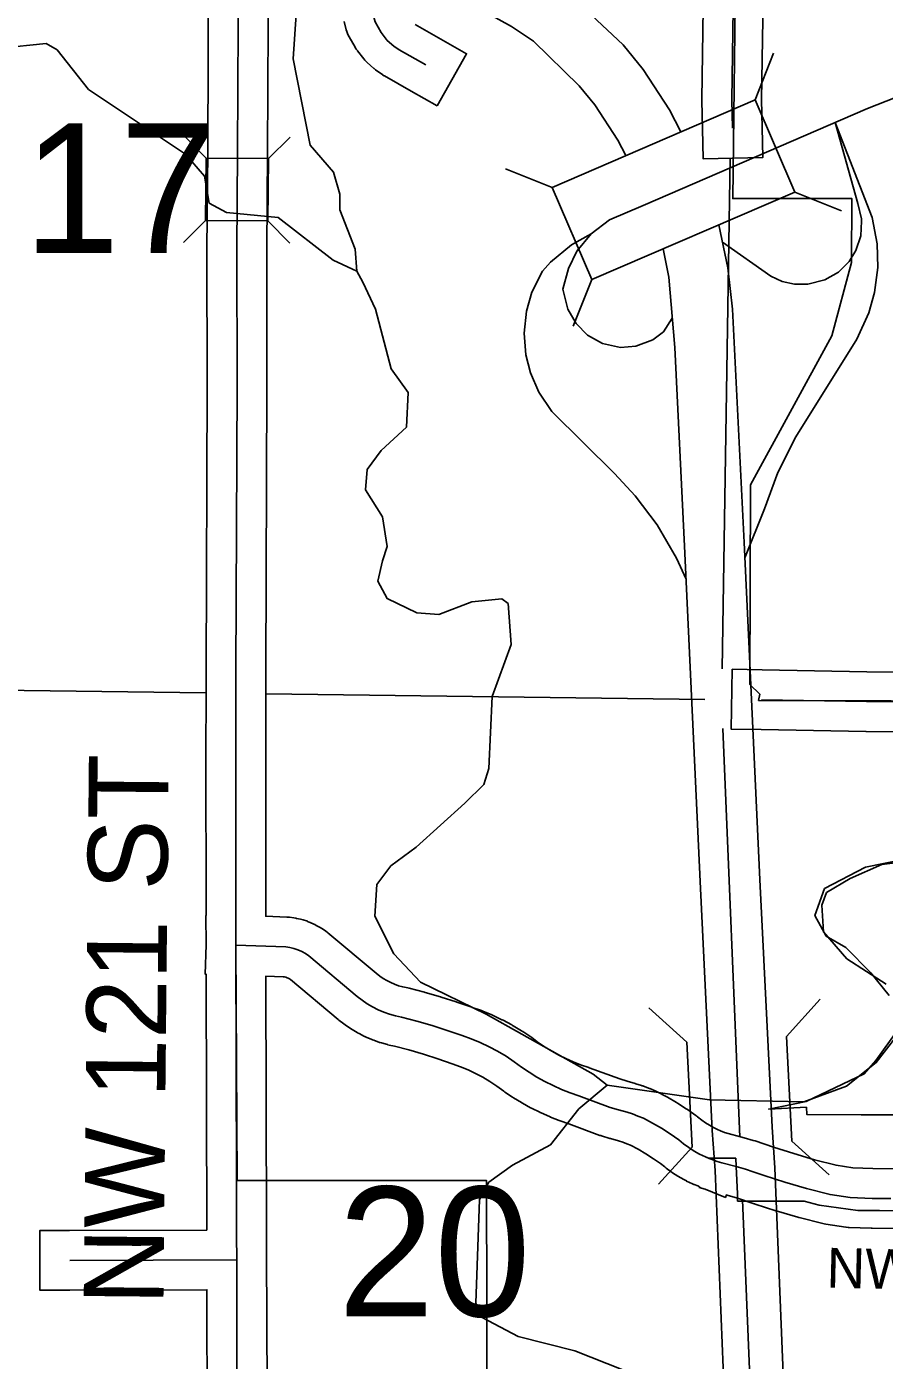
# Model space of a CAD drawing. Extents: x -1403959 to 81668, y -1400582 to 11018.
# Drawn here: x 6345.3 to 6428.5, y 9146 to 9275.4 of the extents above; entities that cross this region are included whole.
import ezdxf

# ---------------------------------------------------------------- set-up
doc = ezdxf.new("R2010")
doc.units = 0
for name, color, linetype in [('tdCiCityStreetTxt', 7, 'Continuous'), ('tdCiCoBndryTxt', 7, 'Continuous'), ('tdCiRRCL', 7, 'Continuous'), ('tdCiRROwnerTxt', 7, 'Continuous'), ('tdCiSecText', 7, 'Continuous'), ('tdCiSectLine', 7, 'Continuous'), ('tdCiSectTwpRng', 7, 'Continuous'), ('tdCoCityStreetMajor', 7, 'Continuous'), ('tdCoDivCarto', 7, 'Continuous'), ('tdCoIntCL', 7, 'Continuous'), ('tdCoSecRteCL', 7, 'Continuous'), ('tdCoSectLinePart', 7, 'Continuous'), ('tdCoSectNmbr', 7, 'Continuous'), ('tdCoSurfBitum', 7, 'Continuous'), ('tdCoSurfEarth', 7, 'Continuous')]:
    doc.layers.add(name, color=color, linetype=linetype)

msp = doc.modelspace()

# ---------------------------------------------------------------- linework, layer by layer
at = {"layer": 'tdCiCityStreetTxt'}
for p, q in [((6415.95, 9268.31), (6417.75, 9272.84)), ((6396.25, 9259.82), (6415.95, 9268.31)), ((6415.95, 9268.31), (6415.95, 9268.31)), ((6415.95, 9268.31), (6419.8, 9259.36)), ((6396.25, 9259.82), (6391.72, 9261.63)), ((6400.11, 9250.87), (6396.25, 9259.82)), ((6419.8, 9259.36), (6400.11, 9250.87)), ((6419.8, 9259.36), (6424.33, 9257.56)), ((6400.11, 9250.87), (6398.31, 9246.34))]:
    msp.add_line(p, q, dxfattribs=at)
at = {"layer": 'tdCiCoBndryTxt'}
for points in [[(6413.75, 9265.58), (6413.69, 9268.31), (6413.96, 9286.03), (6414.31, 9307.29)], [(6365.73, 9263.29), (6365.82, 9281.75), (6365.81, 9286.46)], [(6413.75, 9265.57), (6413.75, 9265.58)], [(6365.57, 9212.93), (6365.68, 9240.61), (6365.67, 9253.8), (6365.73, 9263.29)], [(6416.59, 9210.09), (6426.76, 9209.91), (6437.19, 9209.85), (6437.41, 9209.84), (6439.7, 9209.81), (6441.29, 9209.86), (6442.79, 9210.12), (6444.71, 9210.66), (6447.76, 9211.76), (6454.44, 9214.26), (6456.25, 9214.63), (6457.98, 9214.87), (6459.56, 9214.87), (6461.69, 9214.78), (6463.83, 9214.48), (6466.01, 9214), (6468.52, 9213.16), (6472.59, 9211.73), (6473.92, 9211.55), (6477.07, 9211.44), (6483.19, 9211.23)], [(6365.57, 9210.26), (6365.57, 9211.41), (6365.57, 9212.93)], [(6365.57, 9186.39), (6365.56, 9205.27), (6365.57, 9210.26)], [(6365.57, 9186.21), (6365.57, 9186.26), (6365.57, 9186.39)], [(6365.57, 9186.26), (6370.4, 9186.1), (6370.8, 9186.04), (6371.2, 9185.95), (6371.58, 9185.82), (6371.95, 9185.66), (6372.31, 9185.46), (6372.64, 9185.23), (6377.35, 9181.29), (6377.82, 9180.92), (6378.31, 9180.58), (6378.83, 9180.27), (6379.37, 9180), (6379.92, 9179.77), (6380.48, 9179.57), (6381.06, 9179.4), (6381.65, 9179.28), (6383.13, 9178.88), (6384.61, 9178.46), (6386.07, 9177.99), (6387.52, 9177.5), (6388.41, 9177.18), (6389.28, 9176.82), (6390.14, 9176.41), (6390.97, 9175.96), (6391.78, 9175.48), (6392.56, 9174.95), (6393.28, 9174.42), (6394.02, 9173.93), (6394.78, 9173.46), (6395.56, 9173.03), (6396.36, 9172.63), (6397.18, 9172.27), (6398, 9171.94), (6398.85, 9171.64), (6401.9, 9170.52), (6402.71, 9170.28), (6403.53, 9170.04), (6404.06, 9169.88), (6404.59, 9169.68), (6405.11, 9169.46), (6406, 9168.99), (6406.87, 9168.49), (6407.72, 9167.95), (6408.54, 9167.37), (6409.02, 9166.98), (6409.52, 9166.62), (6410.03, 9166.28), (6410.57, 9165.98), (6411.13, 9165.72), (6411.49, 9165.57)], [(6365.62, 9163.41), (6365.57, 9186.21)], [(6414.12, 9164.77), (6415.01, 9164.52)], [(6365.62, 9163.37), (6365.62, 9163.41)], [(6415.01, 9164.52), (6415.76, 9164.26), (6416.82, 9163.9), (6418.85, 9163.26), (6420.94, 9162.63), (6423.24, 9162.05), (6425.18, 9161.76), (6427.32, 9161.68), (6429.12, 9161.67)], [(6365.7, 9138.19), (6365.65, 9150.45), (6365.62, 9163.37)], [(6349.44, 9155.67), (6365.64, 9155.72)]]:
    msp.add_lwpolyline(points, dxfattribs=at)
at = {"layer": 'tdCiRRCL'}
for points in [[(6487.16, 9210.96), (6472.63, 9211.68), (6467.14, 9213.58), (6462.66, 9214.55), (6458.01, 9214.82), (6452.63, 9213.53), (6445.48, 9210.88), (6442.08, 9209.94), (6416.29, 9210.03), (6416.4, 9210.64), (6415.43, 9211.57), (6415.52, 9230.95), (6423.4, 9245.41), (6425.31, 9252.52), (6425.33, 9258.75), (6413.79, 9258.74), (6414.38, 9307.19)], [(6428.97, 9181.38), (6427.2, 9183.59), (6424.76, 9186.03), (6422.85, 9187.15), (6421.75, 9189.13), (6422.69, 9191.76), (6426.66, 9193.85), (6433.97, 9195.33)], [(6389.94, 9138.59), (6389.9, 9163.42), (6365.69, 9163.43), (6365.57, 9186.26), (6370.4, 9186.1), (6370.8, 9186.04), (6371.2, 9185.95), (6371.58, 9185.82), (6371.95, 9185.66), (6372.31, 9185.46), (6372.64, 9185.23), (6377.35, 9181.29), (6377.82, 9180.92), (6378.31, 9180.58), (6378.83, 9180.27), (6379.37, 9180), (6379.92, 9179.77), (6380.48, 9179.57), (6381.06, 9179.4), (6381.65, 9179.28), (6383.13, 9178.88), (6384.61, 9178.46), (6386.07, 9177.99), (6387.52, 9177.5), (6388.41, 9177.18), (6389.28, 9176.82), (6390.14, 9176.41), (6390.97, 9175.96), (6391.78, 9175.48), (6392.56, 9174.95), (6393.28, 9174.42), (6394.02, 9173.93), (6394.78, 9173.46), (6395.56, 9173.03), (6396.36, 9172.63), (6397.18, 9172.27), (6398, 9171.94), (6398.85, 9171.64), (6401.9, 9170.52), (6402.71, 9170.28), (6403.53, 9170.04), (6404.06, 9169.88), (6404.59, 9169.68), (6405.11, 9169.46), (6406, 9168.99), (6406.87, 9168.49), (6407.72, 9167.95), (6408.54, 9167.37), (6409.02, 9166.98), (6409.52, 9166.62), (6410.03, 9166.28), (6410.57, 9165.98), (6411.13, 9165.72), (6411.46, 9165.58), (6414.08, 9165.58), (6414.12, 9164.77), (6414.24, 9162.12), (6414.25, 9161.43), (6420.73, 9161.42), (6422.17, 9161.03), (6425.94, 9160.52), (6428.04, 9160.51), (6441.25, 9160.49)], [(6429.45, 9169.78), (6426.24, 9169.79), (6420.98, 9169.82), (6420.94, 9170.53), (6417.28, 9170.36), (6420.91, 9171.1), (6426.54, 9173.79), (6427.68, 9175.06), (6429.75, 9177.96)]]:
    msp.add_lwpolyline(points, dxfattribs=at)
at = {"layer": 'tdCiRROwnerTxt'}
msp.add_lwpolyline([(6384.01, 9271.71), (6381.42, 9273.17), (6380.89, 9273.54), (6380.26, 9274.1), (6379.66, 9274.87), (6379.08, 9275.89), (6378.86, 9276.68), (6378.71, 9277.54), (6378.71, 9278.49), (6378.93, 9279.59), (6379.89, 9282.76), (6380.33, 9284.42)], dxfattribs=at)
at = {"layer": 'tdCiSecText'}
for points in [[(6360.55, 9264.82), (6362.67, 9262.66), (6368.72, 9262.62)], [(6370.83, 9264.7), (6368.72, 9262.62), (6368.68, 9256.57)], [(6360.47, 9254.49), (6362.63, 9256.61), (6362.67, 9262.66)], [(6370.8, 9254.41), (6368.68, 9256.57), (6362.63, 9256.61)]]:
    msp.add_lwpolyline(points, dxfattribs=at)
at = {"layer": 'tdCiSectLine'}
for points in [[(6416.86, 9285.99), (6416.59, 9268.33), (6416.65, 9265.63), (6416.72, 9262.73), (6410.91, 9262.6), (6410.85, 9265.5), (6410.78, 9268.25), (6410.78, 9268.31), (6410.78, 9268.36), (6411.06, 9286.08)], [(6362.82, 9134.4), (6362.75, 9150.44), (6362.75, 9150.44), (6362.75, 9152.81), (6349.45, 9152.77), (6346.55, 9152.76), (6346.53, 9158.56), (6349.43, 9158.57), (6362.73, 9158.61), (6362.68, 9183.36), (6362.67, 9183.36), (6362.67, 9183.46), (6362.57, 9183.46), (6362.67, 9186.31), (6362.66, 9189.16), (6362.67, 9189.16), (6362.66, 9205.27), (6362.66, 9205.27), (6362.66, 9205.28), (6362.67, 9210.26), (6362.67, 9212.93), (6362.67, 9212.94), (6362.78, 9240.62), (6362.76, 9253.8), (6362.76, 9253.8), (6362.76, 9253.82), (6362.83, 9263.3), (6362.92, 9281.76)], [(6368.73, 9281.74), (6368.64, 9263.27), (6368.64, 9263.27), (6368.57, 9253.79), (6368.58, 9240.62), (6368.58, 9240.61), (6368.58, 9240.6), (6368.48, 9212.93), (6368.48, 9210.26), (6368.48, 9210.25), (6368.46, 9205.27), (6368.47, 9189.07), (6370.5, 9189), (6370.59, 9188.99), (6370.78, 9188.97), (6371.18, 9188.92), (6371.18, 9188.92), (6371.37, 9188.89), (6371.45, 9188.87), (6371.85, 9188.78), (6371.95, 9188.76), (6372.11, 9188.71), (6372.5, 9188.58), (6372.51, 9188.57), (6372.69, 9188.51), (6372.76, 9188.48), (6373.13, 9188.31), (6373.24, 9188.26), (6373.37, 9188.19), (6373.73, 9187.99), (6373.76, 9187.98), (6373.92, 9187.88), (6373.96, 9187.85), (6374.29, 9187.61), (6374.41, 9187.53), (6374.5, 9187.46), (6379.17, 9183.54), (6379.53, 9183.26), (6379.87, 9183.03), (6380.23, 9182.82), (6380.59, 9182.63), (6380.97, 9182.47), (6381.36, 9182.33), (6381.76, 9182.22), (6382.25, 9182.12), (6382.39, 9182.08), (6383.87, 9181.69), (6383.88, 9181.69), (6383.94, 9181.67), (6385.41, 9181.24), (6385.48, 9181.22), (6386.94, 9180.76), (6387, 9180.74), (6387.01, 9180.74), (6388.46, 9180.24), (6388.5, 9180.23), (6389.39, 9179.91), (6389.52, 9179.86), (6389.53, 9179.86), (6390.4, 9179.5), (6390.53, 9179.44), (6391.38, 9179.03), (6391.42, 9179.01), (6391.51, 9178.97), (6392.34, 9178.52), (6392.42, 9178.48), (6392.47, 9178.45), (6393.27, 9177.96), (6393.39, 9177.89), (6393.4, 9177.89), (6394.18, 9177.36), (6394.28, 9177.29), (6394.95, 9176.8), (6395.59, 9176.37), (6396.24, 9175.97), (6396.92, 9175.6), (6397.6, 9175.26), (6398.31, 9174.94), (6399.02, 9174.66), (6399.81, 9174.38), (6399.85, 9174.37), (6402.82, 9173.28), (6403.54, 9173.06), (6404.33, 9172.83), (6404.38, 9172.81), (6404.92, 9172.65), (6405, 9172.62), (6405.07, 9172.6), (6405.6, 9172.4), (6405.7, 9172.36), (6405.75, 9172.34), (6406.27, 9172.11), (6406.39, 9172.06), (6406.44, 9172.03), (6407.33, 9171.57), (6407.45, 9171.51), (6408.32, 9171), (6408.32, 9171), (6408.43, 9170.94), (6409.28, 9170.39), (6409.33, 9170.36), (6409.39, 9170.32), (6410.21, 9169.74), (6410.31, 9169.67), (6410.38, 9169.61), (6410.79, 9169.28), (6411.15, 9169.02), (6411.52, 9168.78), (6411.91, 9168.56), (6412.31, 9168.37), (6412.59, 9168.25), (6412.98, 9168.09), (6414.89, 9167.56), (6415.78, 9167.32), (6415.94, 9167.27), (6415.95, 9167.27), (6417.73, 9166.65), (6419.7, 9166.04), (6421.71, 9165.43), (6423.81, 9164.9), (6425.45, 9164.65), (6427.38, 9164.58), (6437.52, 9164.56)], [(6385.1, 9267.75), (6382.58, 9269.18), (6379.99, 9270.65), (6379.97, 9270.66), (6379.81, 9270.76), (6379.79, 9270.77), (6379.25, 9271.14), (6379.12, 9271.24), (6378.97, 9271.36), (6378.95, 9271.38), (6378.32, 9271.94), (6378.21, 9272.05), (6378.08, 9272.19), (6377.97, 9272.32), (6377.37, 9273.09), (6377.36, 9273.11), (6377.25, 9273.26), (6377.15, 9273.42), (6377.14, 9273.43), (6376.56, 9274.44), (6376.47, 9274.6), (6376.4, 9274.77), (6376.33, 9274.95), (6376.28, 9275.13), (6376.06, 9275.92)], [(6382.96, 9275.64), (6385.44, 9274.23), (6387.96, 9272.8), (6385.1, 9267.75)], [(6437.16, 9206.94), (6426.74, 9207.01), (6426.71, 9207.01), (6416.54, 9207.19), (6413.63, 9207.24), (6413.74, 9213.05), (6416.64, 9212.99), (6426.79, 9212.81), (6437.21, 9212.75)], [(6437.51, 9158.76), (6427.32, 9158.78), (6427.22, 9158.78), (6425.07, 9158.86), (6424.99, 9158.86), (6424.8, 9158.88), (6424.75, 9158.89), (6422.81, 9159.18), (6422.67, 9159.2), (6422.52, 9159.24), (6420.22, 9159.82), (6420.19, 9159.83), (6420.1, 9159.85), (6418.01, 9160.49), (6417.98, 9160.49), (6415.96, 9161.13), (6415.89, 9161.15), (6415.88, 9161.15), (6414.15, 9161.75), (6413.34, 9161.97), (6413.17, 9162.02), (6413.07, 9161.78), (6411.1, 9162.59), (6410.54, 9162.75), (6410.56, 9162.81), (6410.39, 9162.89), (6410.03, 9163.03), (6410.02, 9163.04), (6409.87, 9163.1), (6409.31, 9163.37), (6409.29, 9163.38), (6409.16, 9163.45), (6408.62, 9163.75), (6408.58, 9163.77), (6408.47, 9163.84), (6407.95, 9164.17), (6407.9, 9164.2), (6407.81, 9164.27), (6407.31, 9164.63), (6407.25, 9164.68), (6407.18, 9164.74), (6406.78, 9165.06), (6406.1, 9165.54), (6405.36, 9166.01), (6404.61, 9166.45), (6403.86, 9166.84), (6403.5, 9166.99), (6403.13, 9167.13), (6402.7, 9167.26), (6401.91, 9167.49), (6401.86, 9167.5), (6401.05, 9167.75), (6400.97, 9167.78), (6400.9, 9167.8), (6397.87, 9168.91), (6397.05, 9169.2), (6396.93, 9169.24), (6396.1, 9169.57), (6396.07, 9169.59), (6395.99, 9169.62), (6395.18, 9169.99), (6395.08, 9170.03), (6395.07, 9170.04), (6394.27, 9170.44), (6394.16, 9170.49), (6393.38, 9170.93), (6393.33, 9170.95), (6393.27, 9170.99), (6392.51, 9171.45), (6392.41, 9171.52), (6392.41, 9171.52), (6391.67, 9172.01), (6391.57, 9172.08), (6390.9, 9172.58), (6390.22, 9173.03), (6389.53, 9173.44), (6388.83, 9173.82), (6388.11, 9174.16), (6387.37, 9174.47), (6386.56, 9174.76), (6385.16, 9175.24), (6383.76, 9175.68), (6382.35, 9176.09), (6380.97, 9176.45), (6380.45, 9176.56), (6380.31, 9176.6), (6380.27, 9176.61), (6379.69, 9176.77), (6379.55, 9176.82), (6379.51, 9176.83), (6378.95, 9177.03), (6378.81, 9177.08), (6378.77, 9177.1), (6378.22, 9177.33), (6378.08, 9177.4), (6378.05, 9177.41), (6377.52, 9177.69), (6377.38, 9177.76), (6377.35, 9177.78), (6376.84, 9178.08), (6376.7, 9178.17), (6376.68, 9178.18), (6376.18, 9178.52), (6376.05, 9178.62), (6376.03, 9178.63), (6375.56, 9179), (6375.48, 9179.06), (6370.88, 9182.92), (6370.76, 9183), (6370.65, 9183.06), (6370.53, 9183.11), (6370.41, 9183.16), (6370.29, 9183.18), (6370.16, 9183.2), (6368.48, 9183.26), (6368.54, 9158.63), (6368.54, 9155.72), (6368.56, 9150.46), (6368.62, 9134.42)]]:
    msp.add_lwpolyline(points, dxfattribs=at)
at = {"layer": 'tdCiSectTwpRng'}
msp.add_lwpolyline([(6411.49, 9165.57), (6411.7, 9165.48), (6412.28, 9165.28), (6412.72, 9165.15), (6414.12, 9164.77)], dxfattribs=at)
at = {"layer": 'tdCoCityStreetMajor'}
for points in [[(6412.75, 9213.09), (6413.55, 9262.68)], [(6317.27, 9211.34), (6362.64, 9210.75)], [(6368.49, 9210.68), (6411.09, 9210.13)], [(6414.47, 9167.64), (6412.82, 9207.29)], [(6416.75, 9112.9), (6414.72, 9161.53)]]:
    msp.add_lwpolyline(points, dxfattribs=at)
at = {"layer": 'tdCoDivCarto'}
for points in [[(6210.91, 9343.16), (6213.31, 9341.44), (6216.63, 9339.43), (6220.29, 9337.52), (6245.26, 9323.35), (6248.94, 9321.36), (6255.72, 9318.67), (6287.26, 9310.48), (6298.49, 9307.66), (6360.8, 9291.59), (6380.46, 9286.54), (6385.69, 9284.96), (6388.03, 9284.17), (6390.87, 9282.89), (6395.32, 9280.4), (6397.51, 9278.98), (6403.14, 9273.65), (6405.09, 9271.28), (6407.64, 9267.35), (6408.76, 9265.21)], [(6207.52, 9338.45), (6210.11, 9336.59), (6213.78, 9334.37), (6217.44, 9332.46), (6242.47, 9318.27), (6246.44, 9316.12), (6253.94, 9313.14), (6285.82, 9304.86), (6297.01, 9302.05), (6359.33, 9285.97), (6378.93, 9280.94), (6383.88, 9279.45), (6385.9, 9278.76), (6388.27, 9277.69), (6392.32, 9275.43), (6394.46, 9274.02), (6398.89, 9269.68), (6400.4, 9267.85), (6402.63, 9264.42), (6403.41, 9262.91)], [(6412.43, 9256.18), (6413.31, 9252.01), (6413.75, 9248.01), (6414.88, 9225.35), (6415.36, 9215.71), (6416.41, 9192.64), (6417.6, 9168.6), (6417.87, 9164.64), (6419.24, 9131.05), (6419.65, 9112.94), (6419.68, 9089.8), (6419.9, 9047.12), (6419.76, 9019.39), (6419.61, 9011.7), (6419.42, 8998.78), (6420.39, 8960.83), (6420.84, 8944.85), (6421.35, 8929.69), (6421.44, 8919.11), (6420.61, 8897.72), (6418.5, 8857.08), (6417.98, 8842.54), (6417.87, 8815.64), (6417.64, 8791.69)], [(6413.44, 9130.88), (6412.07, 9164.4), (6411.8, 9168.27), (6410.61, 9192.46), (6409.57, 9215.33), (6409.09, 9224.99), (6408.15, 9244.3), (6407.58, 9251.12), (6407.02, 9253.85)]]:
    msp.add_lwpolyline(points, dxfattribs=at)
at = {"layer": 'tdCoIntCL'}
for points in [[(6423.72, 9266.12), (6425.91, 9258.26), (6426.28, 9256.77), (6426.29, 9256.55), (6426.21, 9255.14), (6425.74, 9253.69), (6425.09, 9252.64), (6424.04, 9251.6), (6422.71, 9250.85), (6421.07, 9250.42), (6419.78, 9250.43), (6418.58, 9250.7), (6417.47, 9251.21), (6412.79, 9254.5)], [(6414.95, 9223.88), (6416.86, 9228.63), (6418.16, 9232.14), (6419.92, 9235.6), (6425.82, 9245.09), (6427, 9247.65), (6427.55, 9249.61), (6427.87, 9252.05), (6427.81, 9254.36), (6427.33, 9256.89), (6423.72, 9266.12)], [(6409.25, 9221.78), (6408.32, 9223.84), (6406.44, 9227.07), (6404.33, 9229.88), (6402.32, 9232.05), (6396.24, 9238.08), (6394.98, 9239.94), (6394.15, 9241.84), (6393.71, 9243.58), (6393.55, 9245.67), (6393.77, 9247.8), (6394.29, 9249.65), (6395.32, 9251.71), (6396.1, 9252.56), (6398.14, 9254.26), (6400.05, 9255.32)], [(6400.05, 9255.32), (6398.67, 9253.63), (6397.83, 9251.95), (6397.31, 9249.96), (6397.78, 9248.01), (6398.59, 9246.6), (6399.7, 9245.47), (6401.13, 9244.67), (6402.88, 9244.29), (6404.37, 9244.41), (6406.04, 9245.04), (6407.06, 9245.79), (6407.91, 9247.13)]]:
    msp.add_lwpolyline(points, dxfattribs=at)
at = {"layer": 'tdCoSecRteCL'}
msp.add_lwpolyline([(6555.85, 9378.84), (6530.4, 9364.67), (6525.7, 9361.47), (6521.42, 9357.76), (6519.52, 9355.7), (6514.49, 9349.58), (6511.15, 9344.66), (6509.47, 9341.65), (6504.07, 9326.56), (6502.14, 9322.05), (6499.79, 9317.74), (6497.33, 9314.05), (6494.43, 9310.42), (6471.28, 9285.64), (6468.45, 9282.98), (6465.81, 9281.04), (6462.99, 9279.4), (6459.53, 9277.91), (6437.48, 9271.32), (6431.55, 9269.33), (6426.86, 9267.47), (6405.08, 9258.08), (6401.83, 9256.69), (6400.05, 9255.32)], dxfattribs=at)
at = {"layer": 'tdCoSurfBitum'}
for points in [[(6377.3, 9251.69), (6377.15, 9253.83), (6375.64, 9257.65), (6375.64, 9259.18), (6375.04, 9261.32), (6372.76, 9263.92), (6371.11, 9272.32), (6371.43, 9276.6)], [(6429.72, 9177.45), (6427.72, 9174.86), (6424.81, 9172.58), (6420.69, 9171.07), (6411.52, 9171.26), (6401.6, 9172.67), (6400.23, 9173.74), (6389.87, 9179.58), (6383.47, 9182.66), (6380.88, 9185.42), (6379.06, 9189.09), (6379.23, 9192.14), (6380.61, 9193.97), (6383.06, 9195.79), (6387.8, 9200.05), (6389.64, 9201.87), (6390.11, 9203.4), (6390.44, 9210.42), (6392.29, 9215.45), (6392, 9219.42), (6391.39, 9219.88), (6388.48, 9219.59), (6385.27, 9218.38), (6383.14, 9218.54), (6380.24, 9219.92), (6379.33, 9221.61), (6379.79, 9223.59), (6380.26, 9224.96), (6379.81, 9227.86), (6378.14, 9230.47), (6378.3, 9232.45), (6379.68, 9234.28), (6382.13, 9236.56), (6382.29, 9239.92), (6380.62, 9242.21), (6379.12, 9248.02), (6377.9, 9250.62), (6377.3, 9251.69), (6375.01, 9252.77), (6369.68, 9256.91), (6364.64, 9257.39), (6362.97, 9258.31), (6362.52, 9260.9), (6360.69, 9263.05), (6351.25, 9269.34), (6348.21, 9273.17), (6347.14, 9273.79), (6342.71, 9273.34)], [(6432.99, 9194.69), (6428.25, 9194.1), (6425.19, 9192.73), (6422.9, 9191.37), (6422.43, 9190.15), (6422.58, 9187.55), (6424.86, 9184.95), (6428.67, 9182.49)], [(6412.05, 9103.17), (6413.13, 9107.13), (6413.76, 9111.25), (6413.01, 9115.38), (6413.05, 9126.67), (6412.33, 9139.65), (6410.05, 9141.95), (6406.24, 9143.8), (6398.46, 9146.88), (6392.97, 9148.28), (6389.46, 9150.12), (6388.85, 9151.5), (6389.2, 9161.57), (6390.12, 9163.25), (6392.41, 9164.92), (6396.09, 9166.89), (6398.85, 9170.39), (6401.6, 9172.67)]]:
    msp.add_lwpolyline(points, dxfattribs=at)
at = {"layer": 'tdCoSurfEarth'}
for p, q in [((6419, 9177.41), (6422.27, 9181.02)), ((6409.34, 9176.85), (6405.65, 9180.19)), ((6409.86, 9166.67), (6409.34, 9176.85)), ((6419, 9177.41), (6419.52, 9167.25)), ((6409.86, 9166.67), (6406.59, 9163.06)), ((6419.52, 9167.25), (6423.13, 9163.98))]:
    msp.add_line(p, q, dxfattribs=at)

# ---------------------------------------------------------------- texts
at = {"layer": 'tdCoSectLinePart'}
for s, rotation, p in [('17', 359.9889, (6344.95, 9253.46)), ('20', 359.9891, (6375.47, 9150.24))]:
    msp.add_text(s, height=12.575, rotation=rotation, dxfattribs=at).set_placement(p)
at = {"layer": 'tdCoSectNmbr'}
for s, height, rotation, p in [('NW 121 ST', 7.738, 89.4544, (6358.53, 9151.29)), ('NW TOWNER DR', 3.8691, 358.6633, (6422.86, 9153.03))]:
    msp.add_text(s, height=height, rotation=rotation, dxfattribs=at).set_placement(p)

doc.saveas('drawing.dxf')
